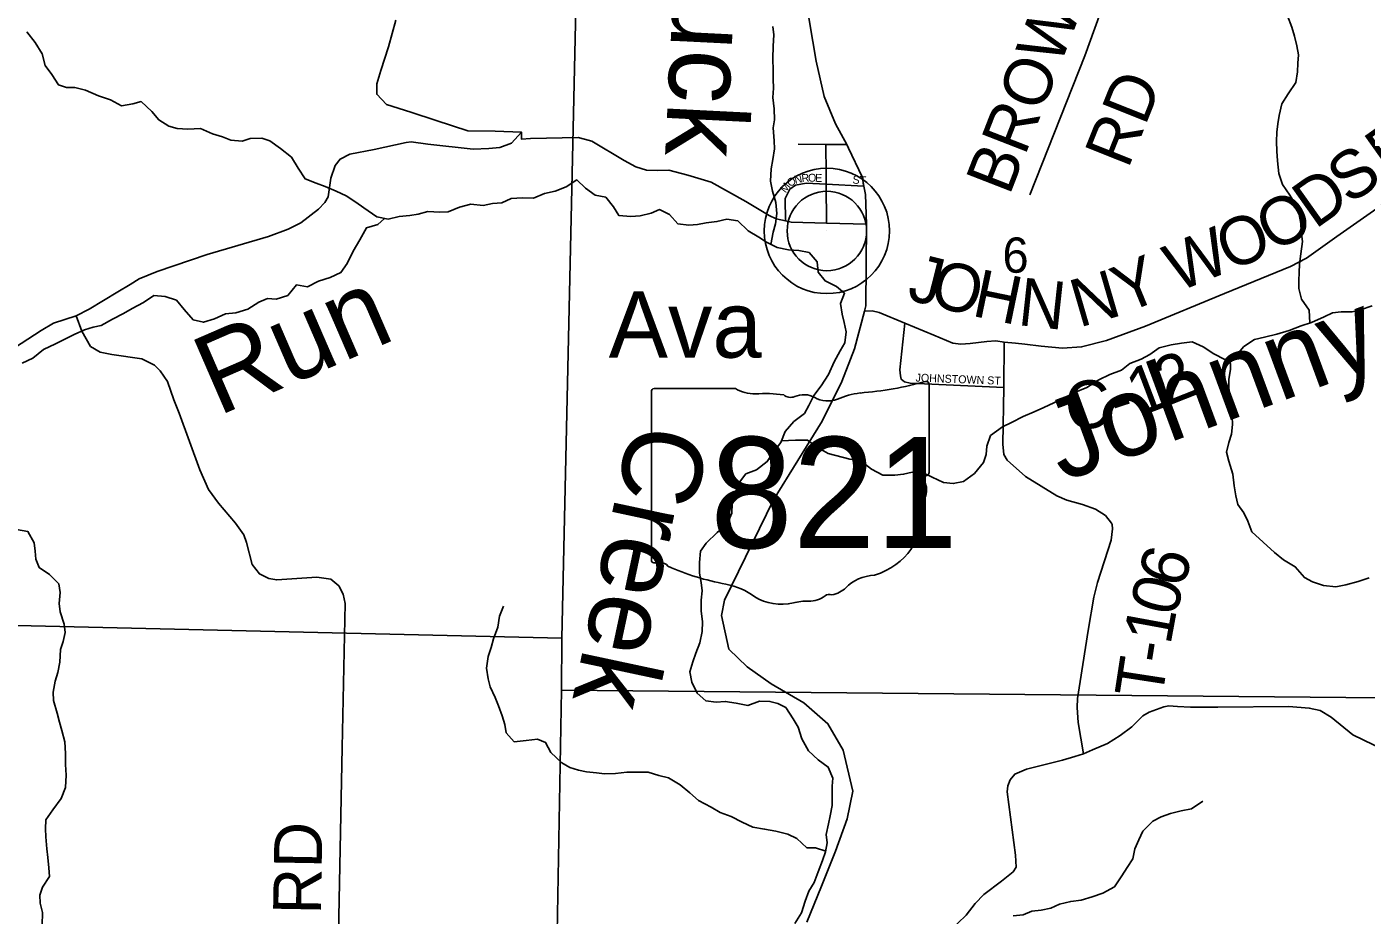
# Model space of a CAD drawing. Extents: x 2043100 to 2470832, y 443715 to 810583.
# Drawn here: x 2223259 to 2231654, y 664177 to 669745 of the extents above; entities that cross this region are included whole.
import ezdxf

# ---------------------------------------------------------------- set-up
doc = ezdxf.new("R2010")
doc.units = 0
for name, color, linetype in [('GM_X_County_Road', 7, 'Continuous'), ('GM_X_County_Road_Text', 7, 'Continuous'), ('GM_X_Minor_River', 7, 'Continuous'), ('GM_X_Minor_River_Text', 7, 'Continuous'), ('GM_X_Section', 7, 'Continuous'), ('GM_X_Section_Text', 7, 'Continuous'), ('GM_X_State_Location', 7, 'Continuous'), ('GM_X_State_Route', 7, 'Continuous'), ('GM_X_State_Shield', 7, 'Continuous'), ('GM_X_Township_Road', 7, 'Continuous'), ('GM_X_Township_Road_Text', 7, 'Continuous'), ('GM_X_Township_Subdivision', 7, 'Continuous'), ('GM_X_Township_Subdivision_Text', 7, 'Continuous'), ('GM_X_Unincorporated', 7, 'Continuous'), ('GM_X_Unincorporated_Location', 7, 'Continuous'), ('GM_X_Unincorporated_Text', 7, 'Continuous')]:
    doc.layers.add(name, color=color, linetype=linetype)

msp = doc.modelspace()

# ---------------------------------------------------------------- linework, layer by layer
at = {"layer": 'GM_X_County_Road'}
for points in [[(2223059.6, 667654.4), (2223348.3, 667841.9), (2223425.6, 667887.3), (2223568.8, 667934), (2223650.1, 667975.5), (2223830.2, 668082.9), (2223907.4, 668130.3), (2223962.8, 668165.4), (2224076, 668211.5), (2224388.2, 668317.2), (2224774.3, 668430.3), (2224897.5, 668476.6), (2224976.8, 668516.1), (2225087.4, 668602.2), (2225126.7, 668642.9), (2225148, 668679.4), (2225164, 668795.9), (2225190.7, 668874.5), (2225222, 668915.1), (2225283.5, 668946.3), (2225435, 668975), (2225636.2, 669018.7), (2225668.2, 669023.2), (2225772.4, 669009.1), (2226056.9, 668978.1), (2226154.9, 668981.8), (2226224.7, 668989.1), (2226296.3, 669014.4), (2226360.2, 669083.6), (2226359.9, 669039.6), (2226415.8, 669044.6), (2226715.7, 669050), (2226753.9, 669040.6), (2226800.1, 669027.4), (2227002.2, 668906.8), (2227076.9, 668866.1), (2227143.2, 668845.3), (2227213.2, 668844.5), (2227283.2, 668845.8), (2227401.8, 668813.8), (2227548.5, 668770.4), (2227766.6, 668650.1), (2227912.1, 668562.5), (2227956.5, 668541.3), (2228013.4, 668529), (2228050.8, 668520.9), (2228270.6, 668514.6), (2228523, 668507.3)], [(2228509.6, 667961.7), (2228556.8, 667964.5), (2228600.8, 667954.8), (2228761.7, 667886.5), (2228943.7, 667811.3), (2229064, 667762.1), (2229114, 667756.5), (2229172, 667759), (2229275.8, 667771.8), (2229331.8, 667776.2), (2229385.8, 667768.7), (2229455.8, 667761.2), (2229513.8, 667755.6), (2229615.9, 667742.4), (2229749.9, 667729.5), (2229869.8, 667738.4), (2230027.4, 667777.7), (2230270.7, 667867.8), (2230767, 668074), (2231179.6, 668241.5), (2231279.2, 668294.3), (2231470.1, 668430.1), (2231887.9, 668721.8)], [(2229041.7, 664077.5), (2229147.6, 664177.8), (2229203.5, 664250), (2229257.5, 664306.2), (2229367.4, 664390.5), (2229441.3, 664448.7), (2229459.3, 664478.8), (2229455.2, 664552.9), (2229402.9, 664949.4), (2229408.8, 664987.5), (2229422.8, 665025.6), (2229450.8, 665059.7), (2229524.7, 665091.8), (2229750.6, 665148.2), (2229828.5, 665172.4), (2229882.5, 665188.5), (2229938.4, 665212.6), (2230032.4, 665252.8), (2230112.3, 665303), (2230184.2, 665357.2), (2230214.2, 665387.3), (2230254.1, 665425.4), (2230294.1, 665449.5), (2230386.1, 665481.7), (2230418, 665489.8), (2230472, 665483.8), (2230552, 665480), (2230723.9, 665480.2), (2231169.8, 665484.9), (2231297.7, 665475.1), (2231365.7, 665459.2), (2231433.7, 665417.2), (2231569.8, 665307.2), (2231765.8, 665213.4)]]:
    msp.add_lwpolyline(points, dxfattribs=at)
at = {"layer": 'GM_X_Minor_River'}
for points in [[(2231300.3, 667888.3), (2231296.1, 667968.3), (2231247.9, 668038.2), (2231231.7, 668104.2), (2231231.6, 668154.3), (2231233.4, 668204.4), (2231235.3, 668256.4), (2231245.1, 668322.5), (2231254.8, 668398.6), (2231246.6, 668462.7), (2231244.5, 668512.7), (2231232.3, 668578.7), (2231208.1, 668634.7), (2231176, 668688.6), (2231129.8, 668756.5), (2231105.6, 668824.5), (2231097.4, 668904.6), (2231093.2, 668964.6), (2231091, 669026.6), (2231094.8, 669084.7), (2231100.7, 669136.8), (2231108.5, 669188.8), (2231126.3, 669261), (2231166.1, 669325.2), (2231213.8, 669395.4), (2231223.6, 669461.5), (2231225.5, 669515.6), (2231229.3, 669569.6), (2231219.2, 669625.7), (2231205, 669685.7), (2231188.8, 669741.6), (2231160.6, 669813.6)], [(2227923.3, 668381.1), (2227938, 668457.2), (2227951.9, 668509.3), (2227959.7, 668575.4), (2227953.5, 668643.4), (2227933.3, 668715.4), (2227921.1, 668777.4), (2227924.8, 668853.5), (2227934.7, 668913.6), (2227944.5, 668979.7), (2227942.3, 669029.7), (2227936.1, 669111.8), (2227945.9, 669161.8), (2227943.7, 669229.9), (2227935.5, 669301.9), (2227939.3, 669360), (2227937.2, 669416), (2227937, 669470.1), (2227934.8, 669546.2), (2227936.5, 669624.2), (2227940.3, 669694.3), (2227934.2, 669746.3)], [(2226294.1, 668667.7), (2226236.2, 668641.5), (2226178.2, 668637.3), (2226118.3, 668625.1), (2226042.3, 668632.9), (2225970.4, 668614.6), (2225900.5, 668584.3), (2225848.5, 668582.2), (2225772.5, 668587.9), (2225712.6, 668569.7), (2225660.6, 668561.5), (2225592.7, 668555.3), (2225522.8, 668539), (2225452.8, 668552.8), (2225370.6, 668610.5), (2225320.5, 668646.4), (2225260.4, 668684.2), (2225198.4, 668714.1), (2225128.3, 668743.8), (2225072.3, 668763.7), (2225004.2, 668791.5), (2224960, 668859.4), (2224917.9, 668927.3), (2224849.7, 668981.1), (2224781.6, 669028.9), (2224731.6, 669046.8), (2224659.6, 669044.5), (2224607.7, 669028.3), (2224537.7, 669034.1), (2224485.7, 669055.9), (2224421.6, 669073.8), (2224347.6, 669107.5), (2224267.6, 669103.2), (2224201.6, 669107), (2224149.6, 669120.9), (2224085.5, 669160.7), (2224043.4, 669214.6), (2223975.2, 669276.4), (2223923.3, 669262.2), (2223851.3, 669250), (2223783.3, 669287.8), (2223707.2, 669311.5), (2223627.1, 669347.3), (2223559.1, 669365.1), (2223507.1, 669364.9), (2223457.1, 669380.7), (2223414.9, 669444.7), (2223372.8, 669502.6), (2223354.6, 669574.6), (2223310.4, 669646.5), (2223258.2, 669712.3)], [(2228245.8, 664520.1), (2228265.6, 664574.2), (2228275.5, 664630.3), (2228269.3, 664682.3), (2228283.1, 664748.5), (2228294.9, 664798.6), (2228306.7, 664864.7), (2228306.4, 664984.8), (2228310.2, 665034.9), (2228282, 665104.9), (2228219.9, 665150.7), (2228157.7, 665206.6), (2228117.5, 665282.5), (2228093.3, 665354.5), (2228063.2, 665408.5), (2228017, 665478.4), (2227966.9, 665504.2), (2227916.9, 665516.1), (2227850.9, 665517.9), (2227779, 665491.6), (2227705, 665505.3), (2227637, 665517.1), (2227579.1, 665512.9), (2227515.1, 665520.7), (2227460.9, 665568.6), (2227426.7, 665636.5), (2227414.5, 665702.6), (2227434.4, 665764.7), (2227452.2, 665818.8), (2227478, 665883), (2227491.7, 665955.1), (2227493.6, 666015.2), (2227485.4, 666085.2), (2227485.2, 666151.3), (2227491, 666209.4), (2227484.8, 666261.4), (2227474.6, 666321.4), (2227474.5, 666387.5), (2227482.2, 666457.6), (2227516.1, 666507.8), (2227585.8, 666576.1), (2227649.7, 666628.4), (2227677.4, 666696.5), (2227679.3, 666754.6), (2227699, 666824.8), (2227726.8, 666890.9), (2227766.6, 666943.1), (2227832.6, 666967.3), (2227900.4, 667019.6), (2227936.2, 667075.8), (2227986, 667140), (2228011.8, 667208.2), (2228067.5, 667270.5), (2228133.4, 667320.7), (2228161.2, 667370.9), (2228191, 667433), (2228238.8, 667495.3), (2228284.6, 667565.5), (2228320.3, 667645.7), (2228356.1, 667713.9), (2228385.9, 667764), (2228393.7, 667832.1), (2228381.5, 667892.2), (2228369.4, 667944.2), (2228359.2, 668010.2), (2228385, 668074.3), (2228334.9, 668116.2), (2228262.8, 668152), (2228218.7, 668205.9), (2228212.5, 668271.9), (2228162.3, 668329.8), (2228098.3, 668341.6), (2228032.3, 668347.4), (2227962.3, 668361.2), (2227896.2, 668395), (2227846.2, 668426.8), (2227780.1, 668466.6), (2227715.9, 668528.5), (2227645.9, 668538.2), (2227584, 668524), (2227516, 668515.8), (2227462.1, 668505.6), (2227408.1, 668501.4), (2227340.1, 668509.2), (2227288, 668569), (2227223.9, 668598.9), (2227172, 668576.7), (2227104.1, 668560.4), (2227044.1, 668556.2), (2226970.1, 668561.9), (2226936, 668615.9), (2226887.8, 668675.8), (2226821.8, 668689.6), (2226759.7, 668733.4), (2226705.6, 668785.3), (2226639.7, 668741), (2226569.8, 668714.7), (2226503.9, 668700.5), (2226434, 668670.2), (2226366, 668672), (2226294.1, 668667.7)], [(2225500.1, 668543.5), (2225458.9, 668504.8), (2225387, 668484.5), (2225345.2, 668410.3), (2225303.5, 668338.1), (2225267.7, 668261.9), (2225227.9, 668203.7), (2225160, 668173.4), (2225086.1, 668151.2), (2225018.3, 668114.9), (2224948.2, 668126.7), (2224894.5, 668060.4), (2224822.6, 668038.2), (2224766.6, 668042), (2224712.7, 668019.8), (2224644.8, 667975.5), (2224568.9, 667951.2), (2224505, 667945), (2224435.1, 667914.7), (2224365.2, 667892.5), (2224301.2, 667908.3), (2224245, 667972.1), (2224196.8, 668032), (2224126.8, 668053.8), (2224054.8, 668059.6), (2223991, 668017.3), (2223919.1, 667979), (2223865.2, 667948.8), (2223795.3, 667912.6), (2223725.5, 667872.3), (2223673.6, 667862.1), (2223619.6, 667845.9), (2223555.7, 667815.7), (2223493.9, 667785.4), (2223438, 667757.2), (2223364.1, 667722.9), (2223296.3, 667668.6), (2223230.4, 667636.4)], [(2227989.3, 667148.9), (2228077.9, 667154.4), (2228151.9, 667154.6), (2228224, 667104.8), (2228282.1, 667071), (2228418.1, 667035.4), (2228486.1, 667023.7), (2228554.2, 666971.8), (2228624.3, 666934), (2228700.3, 666934.3), (2228754.3, 666940.5), (2228808.2, 666952.7), (2228876.2, 666948.9), (2228934.2, 666921.1), (2229004.3, 666889.3), (2229066.3, 666881.5), (2229130.2, 666895.7), (2229198.1, 666946), (2229255.8, 667014.3), (2229271.7, 667064.4), (2229275.5, 667116.5), (2229299.3, 667182.6), (2229375.1, 667236.9), (2229431, 667265.2), (2229504.9, 667301.4), (2229572.7, 667331.7), (2229632.6, 667357.9), (2229696.5, 667388.2), (2229750.4, 667412.4), (2229822.3, 667450.7), (2229902.1, 667483), (2229978, 667531.3), (2230047.8, 667565.6), (2230119.7, 667591.9), (2230173.6, 667634.1), (2230243.5, 667662.4), (2230297.4, 667690.6), (2230357.2, 667732.8), (2230431.1, 667751.1), (2230497.1, 667761.3), (2230563, 667769.6), (2230633.1, 667739.8), (2230699.2, 667696), (2230767.2, 667660.2), (2230841.1, 667686.5), (2230887, 667740.7), (2230954.8, 667785), (2231016.7, 667799.2), (2231094.6, 667817.5), (2231170.5, 667841.8), (2231246.4, 667870.1), (2231312.3, 667892.3), (2231390.2, 667926.6), (2231442.1, 667952.8), (2231498, 667959), (2231566, 667957.3), (2231618, 667971.5), (2231691.8, 667995.8)], [(2230800.9, 667672.2), (2230803.4, 667598.3), (2230793.6, 667534.2), (2230793.8, 667480.1), (2230804, 667418.1), (2230810.1, 667356), (2230814.3, 667302), (2230816.5, 667251.9), (2230810.6, 667191.9), (2230792.8, 667139.8), (2230779, 667079.6), (2230793.2, 667021.6), (2230817.4, 666941.6), (2230827.6, 666867.6), (2230837.8, 666805.6), (2230850, 666751.5), (2230888.1, 666697.6), (2230912.3, 666645.7), (2230938.4, 666579.7), (2231008.6, 666513.8), (2231078.8, 666450), (2231136.9, 666404.2), (2231209, 666360.4), (2231267.2, 666292.5), (2231317.2, 666266.7), (2231387.3, 666242.9), (2231463.3, 666235.1), (2231527.2, 666247.4), (2231603.1, 666267.7), (2231673, 666291.9)], [(2223193.6, 666593.2), (2223265.6, 666581.4), (2223305.8, 666509.5), (2223311.9, 666457.4), (2223316.1, 666407.4), (2223336.2, 666355.4), (2223400.3, 666311.6), (2223458.5, 666253.7), (2223468.6, 666199.7), (2223460.8, 666129.6), (2223467, 666077.6), (2223493.2, 666001.6), (2223499.4, 665949.5), (2223485.6, 665891.4), (2223469.7, 665841.3), (2223465.9, 665763.2), (2223452.2, 665697.1), (2223436.3, 665643), (2223424.5, 665574.9), (2223426.7, 665522.8), (2223448.9, 665442.8), (2223463.1, 665386.8), (2223477.2, 665334.8), (2223497.5, 665262.8), (2223501.7, 665190.7), (2223501.9, 665120.6), (2223506.1, 665054.5), (2223500.3, 664976.4), (2223474.5, 664908.3), (2223420.8, 664838), (2223377, 664773.8), (2223375.2, 664717.7), (2223377.3, 664667.6), (2223383.5, 664593.6), (2223389.7, 664537.5), (2223395.9, 664473.5), (2223400.1, 664419.4), (2223356.3, 664353.2), (2223340.4, 664303.1), (2223342.6, 664253), (2223356.8, 664193), (2223355, 664114.9)], [(2228266.2, 664577.2), (2228201.6, 664598), (2228147.6, 664599.8), (2228085.4, 664657.7), (2228029.4, 664685.5), (2227953.4, 664703.3), (2227883.4, 664717), (2227809.3, 664728.8), (2227743.3, 664760.6), (2227673.2, 664796.4), (2227605.1, 664820.2), (2227549.1, 664854.1), (2227469, 664895.8), (2227414.9, 664943.7), (2227354.7, 664993.6), (2227280.6, 665037.3), (2227220.6, 665053.2), (2227152.6, 665073), (2227020.6, 665072.5), (2226948.7, 665064.3), (2226880.7, 665062), (2226828.7, 665069.8), (2226766.7, 665075.6), (2226716.7, 665085.5), (2226662.7, 665103.3), (2226612.6, 665131.2), (2226544.4, 665197), (2226510.3, 665259), (2226460.2, 665280.8), (2226388.3, 665272.6), (2226314.3, 665262.3), (2226264.2, 665320.2), (2226254, 665372.2), (2226237.9, 665426.2), (2226215.7, 665488.2), (2226193.5, 665540.2), (2226163.3, 665608.2), (2226151.2, 665658.2), (2226141, 665724.2), (2226150.8, 665798.4), (2226168.6, 665854.5), (2226184.4, 665908.6), (2226210.2, 665982.8), (2226222, 666050.9), (2226245.8, 666113)], [(2229442.4, 664173.8), (2229504.3, 664180), (2229558.2, 664202.2), (2229616.2, 664208.4), (2229678.1, 664220.6), (2229732, 664244.9), (2229802, 664263.1), (2229867.9, 664271.4), (2229935.8, 664291.6), (2230003.7, 664313.9), (2230075.6, 664354.2), (2230123.3, 664424.4), (2230155.2, 664476.6), (2230191, 664530.8), (2230204.8, 664592.9), (2230228.6, 664649.1), (2230254.4, 664703.2), (2230316.2, 664765.5), (2230368.1, 664793.7), (2230428, 664813.9), (2230494, 664830.2), (2230559.9, 664842.4), (2230629.7, 664890.7)], [(2228073.1, 664125), (2228114.9, 664191.2), (2228136.6, 664265.4), (2228160.4, 664327.5), (2228194.2, 664381.7), (2228220, 664447.9), (2228245.8, 664520.1)]]:
    msp.add_lwpolyline(points, dxfattribs=at)
at = {"layer": 'GM_X_Section'}
for points in [[(2226729.8, 671177.1), (2232115.2, 671055.1), (2232335.3, 671053.3), (2232196.6, 665535.6), (2226609.8, 665587.6), (2226612.4, 665913.8)], [(2226612.4, 665913.8), (2226609.8, 665587.6), (2226520, 660556.7), (2221178.6, 660689.2), (2221305.1, 666036.6)], [(2232196.6, 665535.6), (2232115.7, 660220.7), (2226513, 660274.5), (2226520, 660556.7), (2226609.8, 665587.6)]]:
    msp.add_lwpolyline(points, close=True, dxfattribs=at)
at = {"layer": 'GM_X_State_Route'}
for points in [[(2228422.7, 667662.5), (2228447.3, 667726), (2228509.6, 667961.7), (2228518.4, 667995), (2228523, 668507.3), (2228515.1, 668694.2), (2228505.2, 668746.3), (2228493.9, 668805.3), (2228410.1, 668984.8), (2228398.5, 669006.2), (2228327.7, 669136.9), (2228257, 669307), (2228206, 669529.3), (2228165, 669775.7), (2228132.9, 669983.3), (2228115.8, 670088.2), (2228103.4, 670182.1), (2228094.3, 670251), (2228100.6, 670382.9), (2228107.2, 670427.5), (2228150.9, 670658), (2228158, 670760)], [(2228148.6, 664132.9), (2228239.9, 664358), (2228327.2, 664579), (2228400.5, 664779.9), (2228435.9, 664954.6), (2228376.8, 665211), (2228280, 665377), (2228129.3, 665508.6), (2227924.5, 665625.9), (2227773.8, 665733.5), (2227659.2, 665843.2), (2227612.5, 666054.5), (2227632.4, 666150.6), (2227940.1, 666779.1), (2228244.7, 667273.8), (2228368, 667521), (2228422.7, 667662.5)]]:
    msp.add_lwpolyline(points, dxfattribs=at)
at = {"layer": 'GM_X_State_Shield'}
for p, q in [((2227700.7, 667477.7), (2227191.1, 667477.7)), ((2228914.2, 666951.1), (2228914.2, 667503.9)), ((2227174, 667459.5), (2227174, 666402.9)), ((2228914, 666951.3), (2228914.2, 666951.1))]:
    msp.add_line(p, q, dxfattribs=at)
for centre, major_axis, start_param, end_param in [((2227193.9, 667461.8), (20.2, 0), 1.712693, 3.28349), ((2227822.1, 667600.4), (195.5, 0), 4.042523, 4.731795), ((2228294.3, 668918.2), (1845.5, 0), 4.814394, 5.042369), ((2228894.9, 667506.2), (19.4, 0), 6.141152, 7.989035), ((2227886.9, 666884.5), (702, 0), 1.404758, 1.657858), ((2228046.3, 667467.2), (56.4, 0), 3.836095, 5.185415), ((2228129.1, 667345.1), (117.3, 0), 0.950623, 2.079405), ((2228280.5, 667512.6), (141.1, 0), 4.081561, 5.145723), ((2228529.7, 667155), (371.3, 0), 1.699011, 2.107814), ((2228909.7, 666910.6), (30, 0), 1.883978, 3.671073), ((2228719, 666840.7), (180, 0), 5.934695, 6.695948), ((2228893.5, 666949), (20.7, 0), 5.05454, 6.418171), ((2228983.6, 666719.8), (130.9, 0), 2.387724, 3.262537), ((2228397.7, 666649.5), (461.6, 0), 5.101752, 6.440018), ((2227194.1, 666400.6), (20.3, 0), 3.00124, 4.508301), ((2227197.2, 666508.7), (155.2, 0), 4.665946, 4.897461), ((2227228.9, 666341.9), (56, 0), 0.519207, 1.627899), ((2227935.5, 667291.3), (1332.7, 0), 4.195997, 4.488961), ((2228592.3, 666106.2), (252.8, 0), 1.647645, 2.488434), ((2227538.2, 665928.2), (417, 0), 0.823519, 1.323587), ((2228272, 666300.5), (149.1, 0), 4.937069, 5.64225), ((2227989.2, 666336.7), (264.6, 0), 4.026481, 4.996735), ((2228142.1, 665971.3), (217.4, 0), 1.495662, 1.94098), ((2228161.4, 666257.5), (141, 0), 4.691044, 5.507374), ((2228288.9, 666155.2), (39.7, 0), 1.147584, 2.315152)]:
    msp.add_ellipse(centre, major_axis=major_axis, ratio=0.8, start_param=start_param, end_param=end_param, dxfattribs=at)
at = {"layer": 'GM_X_Township_Road'}
for points in [[(2228103.4, 670182.1), (2228498, 670380.5), (2229179, 670663.2), (2229450.6, 670680.1), (2229681.7, 670618.2), (2229920.1, 670474.2), (2230059.9, 670252.4), (2230052.1, 670009.9), (2229889.9, 669562.3), (2229545, 668690.7)], [(2225571.9, 669786.5), (2225526, 669618.4), (2225477.1, 669471.7), (2225452.7, 669386.2), (2225452.7, 669322), (2225513.8, 669257.8), (2225666.6, 669208.9), (2225825.5, 669157), (2226024.1, 669092.8), (2226195.2, 669089.8), (2226360.2, 669083.6)], [(2225209.7, 663956.6), (2225235.7, 665227.4), (2225254, 666129.4), (2225241, 666189.2), (2225214.1, 666240.8), (2225165.4, 666282), (2225077.2, 666294.5), (2224825.5, 666277.9), (2224775.4, 666287.1), (2224716.9, 666316.1), (2224671.9, 666375.4), (2224635.5, 666512.9), (2224618.7, 666560.7), (2224567.4, 666633.9), (2224459.3, 666758.2), (2224397.8, 666845.2), (2224343.6, 666968.5), (2224213.5, 667322.7), (2224180.1, 667406.3), (2224140.1, 667521.7), (2224094.9, 667589), (2224058.3, 667624.4), (2223979.7, 667663.1), (2223791.2, 667691.8), (2223719, 667704.5), (2223658.3, 667741.5), (2223602.7, 667836.6), (2223568.8, 667934)], [(2229385.8, 667768.7), (2229383, 667484.1)], [(2229383, 667484.1), (2229383, 667484.1), (2229376.3, 667129.6), (2229382.8, 667063.6), (2229403, 667027.7), (2229519.7, 666926.4), (2229714.5, 666805.8), (2229778.6, 666778.2), (2229876.8, 666750.9), (2229956.9, 666721.5), (2230019.2, 666682), (2230057.5, 666634.2), (2230061.6, 666626.2), (2230063.8, 666598.2), (2230056.3, 666528), (2229970.2, 666260.9), (2229946.9, 666170.6), (2229912.3, 665962), (2229845.4, 665534.7), (2229841.8, 665478.6), (2229848.5, 665384.5), (2229882.5, 665188.5)]]:
    msp.add_lwpolyline(points, dxfattribs=at)
at = {"layer": 'GM_X_Township_Subdivision'}
for points in [[(2228093.8, 669009.1), (2228266.7, 669007.4), (2228398.5, 669006.2)], [(2228268.2, 668822.6), (2228266.7, 669007.4)], [(2228270.6, 668514.6), (2228268.7, 668758.9), (2228268.2, 668822.6), (2228268.2, 668822.6)], [(2228505.2, 668746.3), (2228268.7, 668758.9), (2228144, 668765.6), (2228076.2, 668752.4), (2228040.6, 668727.7), (2228011.7, 668669.1), (2228013.4, 668529)], [(2228761.7, 667886.5), (2228731.3, 667595.3), (2228735.6, 667557.3), (2228739.7, 667535.2), (2228759.8, 667519.4), (2228795.9, 667511.7), (2229383, 667484.1)]]:
    msp.add_lwpolyline(points, dxfattribs=at)
at = {"layer": 'GM_X_Unincorporated'}
for radius in [392.8, 249]:
    msp.add_circle((2228273.6, 668465), radius, dxfattribs=at)
at = {"layer": 'GM_X_Unincorporated_Location'}
msp.add_line((2228273.6, 668465), (2228273.6, 668465), dxfattribs=at)

# ---------------------------------------------------------------- texts
at = {"layer": 'GM_X_County_Road_Text'}
for s, rotation, p in [('R', 35.37252, (2231791.5, 668796.6)), ('S', 35.15434, (2231549.3, 668625.3)), ('D', 35.34681, (2231334.2, 668472.7)), ('O', 28.79014, (2231071, 668325.6)), ('O', 22.19679, (2230792.6, 668209.7)), ('W', 22.11377, (2230470.1, 668078.7)), ('J', 345.76331, (2228768.7, 668037.1)), ('Y', 22.2968, (2230140.5, 667943.8)), ('O', 345.84076, (2228905.6, 668002.3)), ('H', 348.2621, (2229175.1, 667934.6)), ('N', 16.23009, (2229854.3, 667858.6)), ('N', 353.79042, (2229464.8, 667876)), ('2', 21.56251, (2230401.6, 667364.3)), ('1', 20.78331, (2230224.7, 667297.1)), ('C', 6.37898, (2229782.9, 667212.3)), ('-', 18.04107, (2230092.8, 667253.7))]:
    msp.add_text(s, height=300, rotation=rotation, dxfattribs=at).set_placement(p)
at = {"layer": 'GM_X_Minor_River_Text'}
for s, height, rotation, p in [('Duck', 500, 267.15007, (2227335.2, 670464.8)), ('Run', 499.98, 23.46877, (2224456.6, 667302.4)), ('Johnny', 499.99, 20.26432, (2229750.7, 666890.4)), ('Creek', 500.09, 257.95712, (2227051.2, 667279.6))]:
    msp.add_text(s, height=height, rotation=rotation, dxfattribs=at).set_placement(p)
at = {"layer": 'GM_X_Section_Text'}
msp.add_text('6', height=220.8, rotation=0.00001, dxfattribs=at).set_placement((2229374.2, 668203.3))
at = {"layer": 'GM_X_State_Location'}
for s in ['s', 'r']:
    msp.add_text(s, height=0.0000833, dxfattribs=at).set_placement((2228024.7, 666861.4))
msp.add_text('821', height=0.0000833, rotation=0.00001, dxfattribs=at).set_placement((2227671.4, 666788.2))
at = {"layer": 'GM_X_State_Shield'}
msp.add_text('821', height=696.1, dxfattribs=at).set_placement((2227542.3, 666477.4))
at = {"layer": 'GM_X_Township_Road_Text'}
for s, rotation, p in [('BROWN', 68.73873, (2229417.7, 668681.5)), ('RD', 68.28901, (2230161.3, 668848.7)), ('6', 73.49416, (2230505.2, 666216.9)), ('0', 75.2506, (2230458.8, 666040.5)), ('1', 79.56575, (2230426.7, 665864.6)), ('-', 80.89183, (2230407.5, 665744.8)), ('T', 81.25774, (2230373.4, 665523.5)), ('RD', 89.01278, (2225101.9, 664179.5))]:
    msp.add_text(s, height=300, rotation=rotation, dxfattribs=at).set_placement(p)
at = {"layer": 'GM_X_Township_Subdivision_Text'}
for s, rotation, p in [('N', 12.87013, (2228075.8, 668760.6)), ('R', 5.71542, (2228117.1, 668770.1)), ('O', 359.16937, (2228155, 668774)), ('E', 357.89609, (2228198.7, 668773.4)), ('ST', 356.42622, (2228433.2, 668762.3)), ('M', 53.04996, (2228014.9, 668699.3)), ('O', 33.18695, (2228043.3, 668738.3)), ('JOHNSTOWN ST', 357.81963, (2228828.9, 667521.5))]:
    msp.add_text(s, height=50, rotation=rotation, dxfattribs=at).set_placement(p)
at = {"layer": 'GM_X_Unincorporated_Text'}
msp.add_text('Ava', height=416.67, rotation=0.00001, dxfattribs=at).set_placement((2226905.8, 667670.9))

doc.saveas('drawing.dxf')
